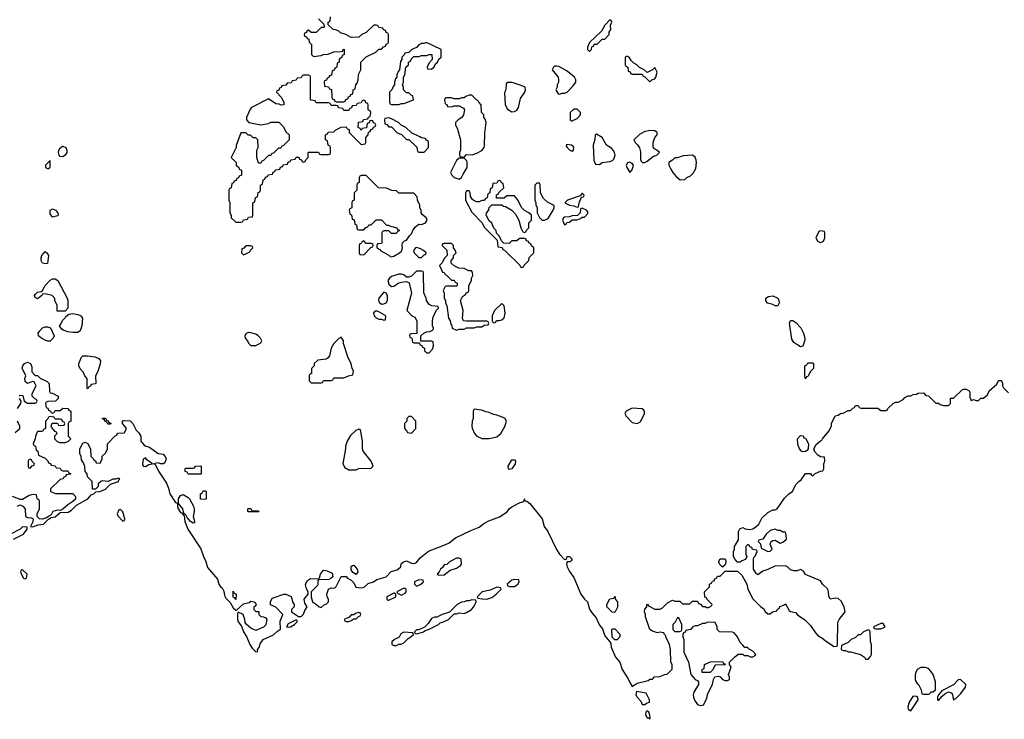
# Model space of a CAD drawing. Header units: inches. Extents: x 2701323 to 2964515, y 494916 to 722124.
# Tile 377 of 656: x 2769167 to 2777015, y 693334 to 698908. Entities that reach past the tile are written whole.
import ezdxf

# ---------------------------------------------------------------- set-up
doc = ezdxf.new("R2010")
doc.units = ezdxf.units.IN
doc.header["$MEASUREMENT"] = 0
doc.layers.add('C7669', color=7, linetype='Continuous')
doc.layers.add('C7679', color=7, linetype='Continuous')

msp = doc.modelspace()

# ---------------------------------------------------------------- linework, layer by layer
at = {"layer": 'C7669', "color": 2}
for points, elevation in [([(2769510, 697815.1), (2769490, 697819.5), (2769482.4, 697830), (2769477.4, 697850), (2769479.7, 697870), (2769490, 697887.7), (2769510, 697900.5), (2769536, 697890), (2769544, 697870), (2769544, 697850), (2769530, 697829.2)], 10), ([(2769410, 697786), (2769372, 697750), (2769374, 697730), (2769390, 697722), (2769398, 697722), (2769410, 697734)], 14), ([(2769430, 697335.3), (2769410, 697362), (2769410, 697390.6), (2769430, 697400.7), (2769452, 697390), (2769472, 697370), (2769474, 697350), (2769470, 697346)], 10), ([(2769370, 696962), (2769350, 696969.4), (2769339.5, 696990), (2769338.4, 697010), (2769345.1, 697030), (2769370, 697061), (2769384.7, 697050), (2769396, 697030), (2769390, 696966)], 10), ([(2769530, 696586), (2769467.3, 696587.3), (2769466, 696630), (2769448, 696672), (2769448, 696688), (2769426, 696710), (2769382, 696722), (2769356.9, 696723.1), (2769350, 696722), (2769342.8, 696710), (2769310, 696684.5), (2769290, 696694), (2769285.4, 696710), (2769290, 696719.1), (2769310, 696737.1), (2769338, 696742), (2769348, 696750), (2769369.4, 696790.6), (2769410, 696832), (2769430, 696844.7), (2769450, 696844.7), (2769470.9, 696830.9), (2769544.7, 696690), (2769551.3, 696670), (2769552, 696610)], 10), ([(2769590, 696415.3), (2769550, 696422), (2769514.6, 696434.6), (2769503.1, 696443.1), (2769486, 696470), (2769496.4, 696483.6), (2769507.3, 696512.7), (2769530, 696534), (2769535.3, 696544.7), (2769558, 696562), (2769590, 696566.8), (2769630, 696560.7), (2769656, 696550), (2769667.3, 696530), (2769664, 696470), (2769650, 696428.7), (2769630, 696415.3)], 10), ([(2769390, 696348), (2769370, 696355.3), (2769334.6, 696374.6), (2769318, 696390), (2769315.3, 696410), (2769328.7, 696430), (2769350, 696452), (2769370, 696462), (2769390, 696462), (2769412, 696452), (2769442, 696390), (2769434, 696370), (2769410, 696348)], 10), ([(2769710, 695966), (2769706, 695970), (2769706, 696050), (2769686, 696070), (2769676.4, 696096.4), (2769650, 696126), (2769638, 696150), (2769638, 696170), (2769660.2, 696219.8), (2769670, 696231.3), (2769709, 696231), (2769770, 696221), (2769798, 696210), (2769811, 696190), (2769810, 696166), (2769790, 696106), (2769772, 696070), (2769774, 696010), (2769770, 696006), (2769738, 696002), (2769732.7, 695987.3), (2769718, 695982)], 10), ([(2769870, 695686), (2769862, 695702), (2769850, 695706), (2769842, 695722), (2769827.3, 695727.3), (2769827.3, 695732.7), (2769850, 695734), (2769858, 695718), (2769872.7, 695712.7), (2769878, 695698), (2769892.7, 695692.7), (2769890, 695686)], 10), ([(2769250, 695406), (2769238, 695402), (2769234, 695390), (2769234, 695350), (2769238, 695338), (2769250, 695334), (2769267.3, 695352.7), (2769282, 695358), (2769286, 695370), (2769267.3, 695387.3), (2769262, 695402)], 10), ([(2769190, 694526), (2769178, 694522), (2769174, 694510), (2769183.6, 694483.6), (2769198, 694458), (2769210, 694454), (2769222, 694458), (2769226, 694490)], 10)]:
    msp.add_lwpolyline(points, close=True, dxfattribs=dict(at, elevation=elevation))
at = {"layer": 'C7669', "color": 2, "elevation": 10}
for points in [[(2769166, 695910), (2769170, 695916), (2769193.4, 695913.4), (2769202, 695870), (2769230, 695854), (2769290, 695854), (2769302, 695858), (2769306, 695870), (2769302, 695882), (2769287.3, 695887.3), (2769266, 695910), (2769268, 695930), (2769298, 695990), (2769282, 696022), (2769270, 696026), (2769230, 696009), (2769210, 696026), (2769209.3, 696050), (2769215.3, 696070), (2769188.3, 696131.7), (2769191.8, 696150), (2769207, 696170), (2769230, 696179.1), (2769254, 696170), (2769263.6, 696143.6), (2769263.6, 696103.6), (2769290, 696074), (2769310, 696074), (2769331.6, 696051.6), (2769385.4, 696025.4), (2769402, 696010), (2769404.7, 695944.7), (2769410, 695934), (2769430, 695932), (2769474, 695910), (2769474, 695890), (2769451.6, 695868.4), (2769392.7, 695867.3), (2769378, 695862), (2769374, 695850), (2769378, 695818), (2769392, 695812), (2769398, 695798), (2769414, 695790), (2769418, 695778), (2769430, 695774), (2769442, 695778), (2769450, 695794), (2769490, 695794), (2769510, 695812), (2769551.6, 695811.6), (2769558, 695798), (2769574, 695790), (2769574, 695710), (2769558, 695702), (2769554, 695690), (2769554, 695590), (2769574, 695570), (2769552.7, 695547.3), (2769530, 695538), (2769490, 695538), (2769470, 695546), (2769447.3, 695567.3), (2769448.4, 695591.6), (2769466, 695610), (2769462, 695622), (2769450, 695626), (2769420.4, 695660.4), (2769418, 695670), (2769427.3, 695692.7), (2769470, 695694), (2769478, 695678), (2769490, 695674), (2769522, 695678), (2769526, 695690), (2769522, 695702), (2769507.3, 695707.3), (2769502, 695722), (2769490, 695726), (2769450, 695726), (2769442, 695742), (2769410, 695746), (2769398, 695742), (2769392.7, 695727.3), (2769374, 695710), (2769374, 695650), (2769358, 695642), (2769350, 695626), (2769310, 695626), (2769303.6, 695616.4), (2769292.7, 695587.3), (2769291.6, 695568.4), (2769274, 695530), (2769278, 695518), (2769294, 695510), (2769298, 695478), (2769311.6, 695471.6), (2769318, 695438), (2769370, 695414), (2769392.7, 695392.7), (2769398, 695378), (2769412.7, 695372.7), (2769418, 695358), (2769450, 695354), (2769458, 695338), (2769490, 695334), (2769498, 695318), (2769510, 695314), (2769550, 695314), (2769558, 695298), (2769574, 695290), (2769570, 695286), (2769538, 695282), (2769532, 695268), (2769518, 695262), (2769514, 695250), (2769490, 695246), (2769414, 695170), (2769414, 695150), (2769452.7, 695132.7), (2769590, 695134), (2769612, 695110), (2769611.1, 695088.9), (2769591, 695069), (2769550, 695044), (2769510, 695008), (2769490, 694999), (2769470, 695001.2), (2769432, 694990), (2769418, 694962), (2769394, 694950), (2769394, 694946), (2769382, 694938), (2769350, 694928.7), (2769326, 694930), (2769306, 694950), (2769306, 694970), (2769326, 695010), (2769326, 695070), (2769322, 695082), (2769306, 695090), (2769302, 695122), (2769270, 695126), (2769243.6, 695116.4), (2769190, 695086), (2769170, 695086), (2769110, 695108)], [(2769149.6, 695810), (2769175.3, 695850), (2769178, 695870), (2769166, 695890)], [(2769130, 695620.4), (2769169.3, 695650), (2769169.3, 695670), (2769149.6, 695710)], [(2770000, 695674.5), (2769986, 695690), (2769986, 695710), (2769990, 695714), (2770000, 695713.7)], [(2769150, 695032), (2769170, 695042), (2769192.7, 695032.7), (2769211.6, 695011.6), (2769214, 694950), (2769230, 694942), (2769259.6, 694939.6), (2769274, 694930), (2769271.6, 694908.4), (2769254, 694870), (2769272.9, 694867.1), (2769315.5, 694884.5), (2769358, 694890), (2769394, 694926), (2769406, 694930), (2769406, 694934), (2769418, 694942), (2769450, 694946.8), (2769490, 694981), (2769510, 694984), (2769530, 694980.7), (2769554.5, 694985.5), (2769579.1, 695000.9), (2769620.9, 695039.1), (2769710, 695091), (2769736.5, 695123.5), (2769758, 695130), (2769774, 695146), (2769806, 695150), (2769851.4, 695168.6), (2769890, 695206.8), (2769955.3, 695230), (2769958, 695242), (2769966, 695250), (2769955.3, 695255.3), (2769932, 695248), (2769910, 695248), (2769872, 695228), (2769825.4, 695234.6), (2769814, 695230), (2769794, 695210), (2769792, 695190), (2769772.7, 695167.3), (2769747.3, 695167.3), (2769746, 695230), (2769707.3, 695267.3), (2769706, 695290), (2769688.4, 695308.4), (2769687.3, 695347.3), (2769676.4, 695376.4), (2769660.4, 695400.4), (2769658, 695430), (2769648, 695450), (2769648, 695490), (2769670, 695534), (2769690, 695542), (2769710, 695532), (2769732.7, 695487.3), (2769734, 695430), (2769752.7, 695412.7), (2769758, 695398), (2769772.7, 695392.7), (2769778, 695378), (2769810, 695374), (2769826, 695410), (2769826, 695430), (2769850, 695454), (2769866, 695490), (2769866, 695530), (2769927.3, 695592.7), (2769942, 695598), (2769947.3, 695612.7), (2770000, 695617.8)], [(2770000, 694951), (2769990, 694986), (2769970, 695006), (2769958, 695002), (2769944.7, 694970), (2769950, 694954), (2769990, 694914), (2770000, 694917.3)], [(2769118, 694770), (2769199, 694810), (2769228, 694850), (2769226, 694866), (2769190, 694868), (2769170.9, 694849.1), (2769094, 694810)]]:
    msp.add_lwpolyline(points, dxfattribs=at)
at = {"layer": 'C7679', "color": 2}
for points, elevation in [([(2771550, 698914), (2771592.7, 698872.7), (2771594, 698850), (2771590, 698846), (2771570, 698846), (2771530, 698806), (2771490, 698806), (2771470, 698826), (2771458, 698822), (2771452.7, 698807.3), (2771438, 698802), (2771434, 698790), (2771438, 698778), (2771452.7, 698772.7), (2771458, 698758), (2771472.7, 698752.7), (2771474, 698730), (2771494, 698710), (2771494, 698630), (2771510, 698614), (2771570, 698622), (2771590, 698632), (2771627.3, 698632.7), (2771670, 698652), (2771730, 698654), (2771742, 698658), (2771746, 698670), (2771752.7, 698672.7), (2771754, 698630), (2771738, 698622), (2771734, 698610), (2771714, 698590), (2771714, 698570), (2771698, 698562), (2771694, 698530), (2771678, 698522), (2771672.7, 698507.3), (2771658, 698502), (2771652.7, 698467.3), (2771638, 698462), (2771632.7, 698447.3), (2771618, 698442), (2771612.7, 698427.3), (2771598, 698422), (2771594, 698410), (2771598, 698378), (2771630, 698374), (2771638, 698358), (2771652.7, 698352.7), (2771654, 698290), (2771658, 698278), (2771672.7, 698272.7), (2771678, 698258), (2771690, 698254), (2771750, 698254), (2771762, 698258), (2771767.3, 698272.7), (2771782, 698278), (2771787.3, 698292.7), (2771802, 698298), (2771807.3, 698312.7), (2771822, 698318), (2771826, 698350), (2771842, 698358), (2771846, 698390), (2771856.4, 698403.6), (2771866, 698430), (2771868.4, 698471.6), (2771886, 698510), (2771886, 698570), (2771928.4, 698611.6), (2772006, 698650), (2772030, 698674), (2772050, 698674), (2772067.3, 698692.7), (2772082, 698698), (2772087.3, 698712.7), (2772102, 698718), (2772106, 698730), (2772106, 698790), (2772102, 698802), (2772087.3, 698807.3), (2772082, 698822), (2772067.3, 698827.3), (2772062, 698842), (2772030, 698846), (2772022, 698862), (2772010, 698866), (2771990, 698866), (2771930, 698806), (2771894, 698790), (2771871.6, 698768.4), (2771810, 698766), (2771766, 698790), (2771724, 698804), (2771710, 698818), (2771687.3, 698827.3), (2771666, 698830), (2771627.3, 698867.3), (2771626, 698890), (2771642, 698898), (2771646, 698930)], 14), ([(2770000, 695713.7), (2770048, 695712), (2770070, 695692), (2770096.9, 695636.9), (2770116.9, 695616.9), (2770134, 695590), (2770134, 695550), (2770159.6, 695519.6), (2770174, 695510), (2770202, 695502), (2770270, 695452), (2770310, 695446), (2770327.5, 695427.5), (2770334.8, 695410), (2770323.5, 695376.5), (2770310, 695369.2), (2770289.4, 695369.4), (2770270, 695377.2), (2770234, 695370), (2770246.8, 695366.8), (2770273, 695310), (2770336.5, 695216.5), (2770354.6, 695174.6), (2770363.1, 695130), (2770410, 695061), (2770418.8, 695058.8), (2770424.7, 695050), (2770424, 695030), (2770431, 695010), (2770450, 694982.8), (2770459.8, 694979.8), (2770470, 694962), (2770478, 694958), (2770484.9, 694910), (2770508.4, 694850), (2770612.2, 694692.2), (2770633, 694630), (2770652.1, 694592.1), (2770664.8, 694544.8), (2770743.8, 694450), (2770754.8, 694410), (2770767.3, 694390), (2770781.4, 694381.4), (2770795.6, 694355.6), (2770800.7, 694320.7), (2770810, 694298.8), (2770843.8, 694263.8), (2770870, 694222.8), (2770890, 694204.7), (2770895.3, 694204.7), (2770950, 694254), (2770995.5, 694264.5), (2771010, 694274), (2771034, 694270), (2771043.6, 694263.6), (2771051.3, 694250), (2771043.6, 694236.4), (2771034, 694230), (2771034, 694210), (2771050, 694194), (2771072.7, 694192.7), (2771074, 694170), (2771090, 694154), (2771111.6, 694151.6), (2771130, 694142), (2771136, 694130), (2771130, 694088), (2771110, 694068), (2771050, 694042), (2771010, 694059), (2770975.3, 694090), (2770965.2, 694105.2), (2770962, 694130), (2770948.7, 694168.7), (2770910, 694188.7), (2770903, 694177), (2770903, 694130), (2770910, 694111.3), (2770936.3, 694076.3), (2770950.7, 694030), (2770974.9, 693994.9), (2771001.6, 693930), (2771020.9, 693900.9), (2771050, 693871.3), (2771066, 693874), (2771064, 693890), (2771074.9, 693905.1), (2771085.1, 693934.9), (2771108, 693970), (2771190, 694006), (2771223.1, 694036.9), (2771247.3, 694052.7), (2771244.7, 694115.3), (2771266, 694170), (2771210, 694228), (2771167.3, 694247.3), (2771166, 694270), (2771180.4, 694299.6), (2771271.6, 694331.6), (2771290, 694332), (2771330, 694312), (2771343.6, 694263.6), (2771354, 694250), (2771354, 694230), (2771334, 694210), (2771334, 694190), (2771390, 694152), (2771410, 694152), (2771428.9, 694171.1), (2771439, 694201), (2771458, 694230), (2771440.4, 694260.4), (2771435.3, 694290), (2771468, 694330), (2771468, 694350), (2771454.6, 694374.6), (2771445.2, 694405.2), (2771450, 694422), (2771460.2, 694439.8), (2771484.7, 694455.3), (2771550, 694454), (2771558, 694462), (2771564, 694490), (2771590, 694522), (2771616.9, 694516.9), (2771658, 694498), (2771662, 694470), (2771650, 694458), (2771631.1, 694448.9), (2771550, 694446), (2771543.6, 694436.4), (2771544.7, 694410), (2771539.8, 694400.2), (2771491.6, 694348.4), (2771491.3, 694310), (2771502, 694270), (2771534, 694250), (2771554, 694230), (2771570, 694224.7), (2771594.6, 694245.4), (2771610, 694252), (2771628, 694270), (2771628, 694290), (2771618, 694310), (2771615.3, 694330), (2771629.1, 694370.9), (2771650, 694382), (2771670, 694378), (2771679, 694381), (2771690, 694392), (2771728.7, 694471.3), (2771770, 694472), (2771779.6, 694459.6), (2771810, 694442), (2771830, 694422), (2771846, 694386), (2771890, 694380.7), (2771912.3, 694387.7), (2771943.7, 694416.3), (2771988, 694430), (2772013.2, 694446.8), (2772088.7, 694470), (2772129.3, 694510.7), (2772175.9, 694524.1), (2772204, 694550), (2772208.4, 694571.6), (2772226, 694590), (2772250, 694596), (2772290, 694577.1), (2772310, 694575.5), (2772320.7, 694579.3), (2772330, 694584), (2772360.7, 694619.3), (2772426.6, 694673.4), (2772556.6, 694723.4), (2772590, 694740.7), (2772640.1, 694779.9), (2772762, 694838), (2772830, 694864), (2772867, 694893), (2772905.6, 694914.4), (2772992.3, 694947.7), (2773054, 694986), (2773069.5, 695010.5), (2773090, 695026.8), (2773157.5, 695062.5), (2773186, 695070), (2773190, 695092), (2773194, 695074), (2773210, 695072), (2773232.5, 695052.5), (2773332.1, 694932.1), (2773348, 694870), (2773376.4, 694830), (2773446.3, 694686.3), (2773470, 694650.8), (2773510, 694606), (2773526, 694610), (2773530, 694632), (2773550, 694632), (2773571.3, 694610), (2773563.6, 694596.4), (2773554, 694590), (2773530, 694588), (2773524.9, 694570), (2773530.7, 694550), (2773550, 694511), (2773584.7, 694464.7), (2773639.1, 694330), (2773668, 694290), (2773694, 694270), (2773710, 694211.3), (2773730, 694178.8), (2773763.5, 694143.5), (2773790, 694084.7), (2773814, 694054), (2773830, 693998), (2773871.6, 693951.6), (2773878, 693938), (2773880.5, 693910), (2773917.3, 693830), (2773950.4, 693790.4), (2773970, 693731), (2774017.4, 693657.4), (2774030, 693626.8), (2774050, 693596), (2774090, 693622.8), (2774176.4, 693643.6), (2774190, 693654), (2774210, 693654), (2774228.4, 693671.6), (2774270, 693674), (2774308.4, 693691.6), (2774327.3, 693692.7), (2774367.3, 693732.7), (2774368, 693770), (2774358, 693790), (2774355.3, 693890), (2774348, 693930), (2774318, 693990), (2774318, 693998), (2774306, 694010), (2774302, 694022), (2774270, 694028), (2774250, 694024), (2774210, 694035.3), (2774188.7, 694050), (2774155.3, 694150), (2774155.3, 694170), (2774148.7, 694190), (2774148.9, 694211.1), (2774166, 694230), (2774166, 694250), (2774171.6, 694251.6), (2774178, 694238), (2774230, 694212), (2774270, 694212), (2774290, 694222), (2774330, 694262), (2774370, 694282), (2774390, 694274), (2774430, 694274), (2774450, 694254), (2774510, 694254), (2774530, 694274), (2774570, 694274), (2774578, 694258), (2774592.7, 694252.7), (2774610, 694234), (2774630, 694234), (2774643.6, 694223.6), (2774656.4, 694223.6), (2774682, 694238), (2774686, 694250), (2774647.3, 694287.3), (2774642, 694302), (2774627.3, 694307.3), (2774626, 694350), (2774666, 694390), (2774666, 694410), (2774682, 694418), (2774690, 694434), (2774702, 694438), (2774708, 694452), (2774722, 694458), (2774730, 694474), (2774750, 694474), (2774790, 694514), (2774890, 694514), (2774923.6, 694483.6), (2774962, 694410), (2774971.3, 694370), (2775010, 694294), (2775074, 694230), (2775096.9, 694216.9), (2775110, 694194), (2775130, 694174), (2775150, 694174), (2775168.4, 694191.6), (2775202, 694198), (2775207.3, 694212.7), (2775222, 694218), (2775227.3, 694232.7), (2775256.4, 694243.6), (2775270, 694254), (2775299.6, 694199.6), (2775310, 694192), (2775350, 694184.7), (2775370, 694164.7), (2775422, 694130), (2775470, 694082), (2775510, 694022), (2775530, 694002), (2775570, 693978), (2775590, 693958), (2775643.6, 693923.6), (2775650, 693914), (2775682, 693918), (2775686, 693930), (2775687.3, 694107.3), (2775698, 694130), (2775748, 694190), (2775739, 694230), (2775715.1, 694275.1), (2775690, 694295.3), (2775670, 694299), (2775626, 694290), (2775616.4, 694316.4), (2775615.3, 694350), (2775608, 694370), (2775568.9, 694408.9), (2775550, 694438), (2775430, 694488), (2775414.6, 694514.6), (2775390, 694528), (2775363.6, 694516.4), (2775336.4, 694516.4), (2775310, 694526), (2775286, 694550), (2775270, 694558), (2775185.4, 694554.6), (2775130, 694528), (2775090, 694515.3), (2775050, 694486), (2775036.4, 694496.4), (2775015.3, 694530), (2775015.3, 694610), (2775018, 694622), (2775030, 694634), (2775046, 694670), (2775042, 694682), (2775007.3, 694687.3), (2775002, 694702), (2774987.3, 694707.3), (2774982, 694722), (2774970, 694726), (2774954, 694710), (2774954, 694650), (2774962, 694630), (2774952.7, 694607.3), (2774923.6, 694596.4), (2774910, 694586), (2774890, 694586), (2774870, 694606), (2774858, 694630), (2774858, 694670), (2774866, 694690), (2774866, 694710), (2774896.4, 694763.6), (2774898, 694830), (2774907.3, 694852.7), (2774930, 694862), (2774950, 694852), (2774986.4, 694846.4), (2775010, 694851.3), (2775038, 694870), (2775058, 694890), (2775083.1, 694936.9), (2775130, 694982), (2775170, 695002), (2775190, 695002), (2775206, 695010), (2775263.1, 695096.9), (2775298, 695130), (2775328, 695150), (2775354.6, 695205.4), (2775378, 695230), (2775397.2, 695242.8), (2775430, 695292), (2775471.6, 695291.6), (2775478, 695278), (2775490, 695274), (2775508.4, 695291.6), (2775550, 695312), (2775570, 695314), (2775578, 695330), (2775578, 695370), (2775586, 695390), (2775582, 695422), (2775550, 695426), (2775530, 695438), (2775504.7, 695464.7), (2775498, 695490), (2775516.4, 695523.6), (2775550, 695554), (2775562, 695558), (2775566, 695570), (2775618, 695630), (2775638, 695670), (2775638, 695690), (2775668.4, 695751.6), (2775690, 695758), (2775710, 695771.3), (2775730, 695772), (2775770, 695794), (2775790, 695794), (2775807.3, 695812.7), (2775822, 695818), (2775830, 695834), (2775850, 695834), (2775858, 695818), (2775872.7, 695812.7), (2776007.3, 695812.7), (2776030, 695794), (2776070, 695794), (2776082, 695798), (2776086, 695810), (2776128.4, 695851.6), (2776150, 695862), (2776170, 695862), (2776210, 695882), (2776223.1, 695896.9), (2776250, 695912), (2776270, 695912), (2776290, 695922), (2776316.4, 695923.6), (2776330, 695932), (2776370, 695934), (2776390, 695914), (2776411.6, 695911.6), (2776470, 695854), (2776490, 695854), (2776503.6, 695843.6), (2776530, 695834), (2776570, 695834), (2776586, 695850), (2776587.3, 695892.7), (2776610, 695894), (2776680.2, 695959.8), (2776690, 695964.7), (2776710, 695964.7), (2776734, 695950), (2776739.6, 695939.6), (2776739.6, 695899.6), (2776750, 695874), (2776770, 695882), (2776790, 695874), (2776810, 695874), (2776828, 695892), (2776850, 695894), (2776880.4, 695919.6), (2776895.3, 695950), (2776954.6, 696005.4), (2776970, 696034), (2776990, 696034), (2776994, 696030), (2777002, 696010), (2777002, 695990), (2777010, 695974), (2777050, 695934)], 10), ([(2770000, 695617.8), (2770002, 695618), (2770016.4, 695643.6), (2770016.4, 695656.4), (2770000, 695674.5)], 10), ([(2770000, 694917.3), (2770002, 694918), (2770006, 694930), (2770000, 694951)], 10)]:
    msp.add_lwpolyline(points, dxfattribs=dict(at, elevation=elevation))
for points, elevation in [([(2773870, 698906), (2773830, 698866), (2773803.6, 698816.4), (2773710, 698726), (2773694, 698690), (2773694, 698670), (2773710, 698654), (2773726, 698670), (2773727.3, 698692.7), (2773742, 698698), (2773747.3, 698712.7), (2773770, 698714), (2773810, 698754), (2773830, 698754), (2773866, 698790), (2773866, 698810), (2773878, 698830), (2773876.4, 698863.6), (2773886, 698890), (2773882, 698902)], 14), ([(2772410, 698726), (2772390, 698718), (2772370, 698718), (2772350, 698708), (2772330, 698688), (2772294, 698670), (2772270, 698646), (2772238, 698642), (2772232.7, 698627.3), (2772214, 698610), (2772214, 698590), (2772203.6, 698576.4), (2772194, 698510), (2772183.6, 698496.4), (2772174, 698470), (2772174, 698450), (2772163.6, 698436.4), (2772154, 698410), (2772154, 698390), (2772143.6, 698376.4), (2772134, 698350), (2772114, 698330), (2772114, 698250), (2772118, 698238), (2772130, 698234), (2772190, 698234), (2772210, 698242), (2772230, 698242), (2772306, 698270), (2772302, 698302), (2772287.3, 698307.3), (2772270, 698326), (2772250, 698326), (2772226, 698350), (2772226, 698370), (2772218, 698390), (2772226, 698410), (2772226, 698450), (2772238, 698470), (2772246, 698530), (2772266, 698550), (2772266, 698570), (2772282, 698578), (2772287.3, 698592.7), (2772310, 698614), (2772350, 698614), (2772370, 698622), (2772410, 698622), (2772430, 698632), (2772452, 698632), (2772454, 698590), (2772430, 698566), (2772414, 698530), (2772418, 698518), (2772450, 698514), (2772470, 698534), (2772482, 698558), (2772498, 698570), (2772507.3, 698592.7), (2772526, 698610), (2772526, 698670)], 14), ([(2774010, 698618), (2773994, 698610), (2773994, 698550), (2773998, 698538), (2774014, 698530), (2774018, 698498), (2774032.7, 698492.7), (2774038, 698478), (2774050, 698474), (2774130, 698474), (2774138, 698458), (2774150, 698454), (2774190, 698414), (2774206, 698430), (2774230, 698438), (2774237.2, 698450), (2774248.7, 698490), (2774230, 698528), (2774210, 698508), (2774168, 698488), (2774146, 698510), (2774107.3, 698527.3), (2774086, 698550), (2774062, 698562), (2774042, 698582), (2774026, 698610)], 14), ([(2771470, 698466), (2771430, 698466), (2771418, 698462), (2771410, 698446), (2771378, 698442), (2771370, 698426), (2771338, 698422), (2771330, 698406), (2771298, 698402), (2771290, 698386), (2771258, 698382), (2771252.7, 698367.3), (2771238, 698362), (2771232.7, 698347.3), (2771218, 698342), (2771214, 698330), (2771251.6, 698291.6), (2771271.6, 698251.6), (2771274, 698230), (2771251.6, 698228.4), (2771235.3, 698235.3), (2771210, 698238), (2771150, 698278), (2771014, 698210), (2771003.6, 698196.4), (2770974, 698130), (2770974, 698110), (2770994, 698090), (2771090, 698071.3), (2771150, 698082), (2771170, 698092), (2771231.6, 698091.6), (2771270, 698054), (2771290, 698014), (2771314, 697990), (2771314, 697950), (2771270, 697906), (2771258, 697902), (2771250, 697886), (2771230, 697886), (2771190, 697846), (2771178, 697842), (2771170, 697826), (2771150, 697826), (2771110, 697786), (2771098, 697782), (2771090, 697766), (2771070, 697766), (2771058, 697810), (2771058, 697870), (2771068, 697890), (2771066, 697950), (2771050, 697966), (2771028.4, 697968.4), (2771007.3, 697987.3), (2770988.4, 697988.4), (2770970, 698006), (2770930, 698006), (2770892.7, 697907.3), (2770892, 697890), (2770854, 697810), (2770894, 697770), (2770894, 697750), (2770914, 697730), (2770918, 697718), (2770934, 697710), (2770934, 697670), (2770918, 697662), (2770912.7, 697647.3), (2770898, 697642), (2770892.7, 697627.3), (2770878, 697622), (2770872.7, 697607.3), (2770858, 697602), (2770854, 697570), (2770838, 697562), (2770834, 697550), (2770834, 697470), (2770842, 697450), (2770842, 697370), (2770854, 697350), (2770854, 697330), (2770890, 697294), (2770930, 697294), (2770942, 697298), (2770950, 697314), (2770982, 697318), (2770990, 697334), (2771022, 697338), (2771026, 697350), (2771026, 697450), (2771042, 697458), (2771047.3, 697492.7), (2771062, 697498), (2771067.3, 697532.7), (2771082, 697538), (2771086, 697550), (2771086, 697590), (2771102, 697598), (2771107.3, 697632.7), (2771122, 697638), (2771127.3, 697652.7), (2771142, 697658), (2771147.3, 697672.7), (2771182, 697678), (2771187.3, 697692.7), (2771202, 697698), (2771207.3, 697712.7), (2771242, 697718), (2771247.3, 697732.7), (2771262, 697738), (2771267.3, 697752.7), (2771302, 697758), (2771307.3, 697772.7), (2771322, 697778), (2771327.3, 697792.7), (2771362, 697798), (2771370, 697814), (2771392.7, 697812.7), (2771398, 697798), (2771412.7, 697792.7), (2771418, 697778), (2771430, 697774), (2771442, 697778), (2771447.3, 697792.7), (2771466, 697810), (2771466, 697850), (2771470, 697854), (2771550, 697854), (2771558, 697838), (2771570, 697834), (2771630, 697834), (2771642, 697838), (2771646, 697850), (2771646, 697890), (2771642, 697902), (2771626, 697910), (2771622, 697942), (2771606, 697950), (2771606, 697990), (2771622, 697998), (2771627.3, 698012.7), (2771670, 698014), (2771688.4, 698031.6), (2771730, 698052), (2771770, 698054), (2771778, 698038), (2771792.7, 698032.7), (2771794, 698010), (2771890, 697914), (2771922, 697918), (2771926, 697930), (2771926, 697970), (2771946, 697990), (2771947.3, 698012.7), (2771962, 698018), (2771967.3, 698032.7), (2771982, 698038), (2771987.3, 698052.7), (2772002, 698058), (2772006, 698070), (2772002, 698082), (2771987.3, 698087.3), (2771982, 698102), (2771970, 698106), (2771958, 698102), (2771952.7, 698087.3), (2771938, 698082), (2771932.7, 698047.3), (2771898, 698042), (2771890, 698026), (2771882, 698042), (2771866, 698050), (2771867.3, 698092.7), (2771902, 698098), (2771907.3, 698112.7), (2771942, 698118), (2771947.3, 698132.7), (2771962, 698138), (2771966, 698170), (2771962, 698182), (2771946, 698190), (2771946, 698230), (2771942, 698242), (2771927.3, 698247.3), (2771922, 698262), (2771910, 698266), (2771898, 698262), (2771890, 698246), (2771858, 698242), (2771850, 698226), (2771818, 698222), (2771812.7, 698207.3), (2771798, 698202), (2771790, 698186), (2771750, 698186), (2771742, 698202), (2771707.3, 698207.3), (2771702, 698222), (2771690, 698226), (2771650, 698226), (2771642, 698242), (2771630, 698246), (2771530, 698246), (2771522, 698262), (2771490, 698266), (2771486, 698270), (2771486, 698450), (2771482, 698462)], 14), ([(2773450, 698539), (2773430, 698537.2), (2773421, 698530), (2773411.3, 698510), (2773458, 698450), (2773462, 698430), (2773462, 698410), (2773452, 698390), (2773452, 698370), (2773442, 698350), (2773443.6, 698343.6), (2773458, 698318), (2773470, 698314), (2773490, 698322), (2773510, 698322), (2773530, 698332), (2773578.6, 698381.4), (2773599, 698410), (2773599, 698430), (2773588.7, 698450), (2773530, 698499), (2773470, 698534)], 14), ([(2773092.7, 698407.3), (2773052.7, 698407.3), (2773043.6, 698396.4), (2773042, 698350), (2773031.6, 698328.4), (2773038, 698230), (2773056.8, 698196.8), (2773090, 698174.8), (2773110, 698176.3), (2773130, 698187.3), (2773142, 698210), (2773160.1, 698279.9), (2773193.2, 698330), (2773199, 698350), (2773195.3, 698370), (2773164.7, 698384.7)], 14), ([(2772770, 698306), (2772750, 698306), (2772723.6, 698296.4), (2772710, 698286), (2772690, 698286), (2772670, 698278), (2772630, 698278), (2772610, 698286), (2772570, 698286), (2772558, 698282), (2772554, 698270), (2772558, 698238), (2772572.7, 698232.7), (2772578, 698218), (2772610, 698214), (2772630, 698222), (2772670, 698222), (2772703.6, 698203.6), (2772714, 698190), (2772704.7, 698150), (2772690.8, 698129.2), (2772662, 698110), (2772642, 698090), (2772642, 698070), (2772656.9, 698036.9), (2772682, 697950), (2772682, 697870), (2772674, 697850), (2772674, 697830), (2772678, 697818), (2772710, 697814), (2772730, 697834), (2772772.7, 697832.7), (2772810, 697844.7), (2772850, 697866.8), (2772869, 697890), (2772872.9, 697907.1), (2772874.6, 698005.4), (2772886, 698090), (2772876.4, 698116.4), (2772866, 698130), (2772866, 698150), (2772848.4, 698168.4), (2772846, 698230), (2772826, 698250), (2772822, 698262), (2772810, 698266)], 14), ([(2773583.6, 698196.4), (2773554, 698170), (2773554, 698110), (2773562, 698102), (2773570, 698102), (2773610, 698122), (2773638, 698150), (2773638, 698170), (2773610, 698195.3)], 14), ([(2772110, 698126), (2772078, 698122), (2772074, 698110), (2772078, 698078), (2772092.7, 698072.7), (2772110, 698054), (2772130, 698054), (2772174, 698010), (2772210, 697994), (2772250, 697954), (2772270, 697954), (2772332.7, 697892.7), (2772338, 697858), (2772350, 697854), (2772390, 697854), (2772426, 697890), (2772426, 697930), (2772422, 697942), (2772407.3, 697947.3), (2772402, 697962), (2772370, 697966), (2772356.4, 697976.4), (2772290, 698006), (2772246, 698050), (2772208.4, 698068.4), (2772186, 698090), (2772130, 698118)], 14), ([(2773764.7, 697995.3), (2773754, 697990), (2773752.7, 697952.7), (2773738, 697910), (2773744.7, 697790), (2773758, 697758), (2773790, 697754), (2773808.9, 697771.1), (2773870, 697778), (2773893.6, 697786.4), (2773903.1, 697796.9), (2773912.7, 697830), (2773909.2, 697850), (2773897.2, 697870), (2773884.1, 697884.1), (2773844, 697910), (2773810, 697968.7)], 14), ([(2774190, 698025.2), (2774144.5, 698015.5), (2774106.4, 697993.6), (2774062, 697950), (2774072, 697930), (2774091.1, 697911.1), (2774106.4, 697886.4), (2774115.3, 697855.3), (2774115.3, 697795.3), (2774121.4, 697781.4), (2774131.1, 697771.1), (2774150, 697771), (2774170, 697781), (2774220.2, 697819.8), (2774246, 697830), (2774266, 697850), (2774246, 697870), (2774223.1, 697883.1), (2774216.4, 697896.4), (2774215.3, 697930), (2774228.7, 697970), (2774248, 697990), (2774248, 698010), (2774230, 698022)], 14), ([(2773526, 697914), (2773523.6, 697903.6), (2773532, 697890), (2773552, 697870), (2773570, 697861), (2773582, 697870), (2773584, 697890), (2773578.6, 697898.6), (2773566, 697910)], 14), ([(2772710, 697806), (2772670, 697806), (2772650, 697786), (2772602, 697690), (2772612, 697670), (2772630, 697652), (2772670, 697638), (2772690, 697652), (2772701.5, 697678.5), (2772734, 697730), (2772734.6, 697774.6), (2772730, 697786)], 14), ([(2774026.8, 697773.2), (2774011.3, 697768.7), (2774002, 697750), (2774006, 697730), (2774030, 697692), (2774050, 697712), (2774059, 697750), (2774050, 697762)], 14), ([(2774530, 697829), (2774456.9, 697823.1), (2774410, 697808.7), (2774390, 697808), (2774370, 697788), (2774342, 697770), (2774342, 697750), (2774356.9, 697716.9), (2774372, 697690), (2774399.6, 697659.6), (2774432.7, 697632.7), (2774470, 697634), (2774486, 697650), (2774514.6, 697665.4), (2774534.6, 697685.4), (2774556, 697724), (2774562.7, 697770), (2774559.3, 697790), (2774551.8, 697811.8)], 14), ([(2771930, 697666), (2771890, 697666), (2771878, 697662), (2771874, 697650), (2771874, 697610), (2771858, 697602), (2771854, 697590), (2771854, 697550), (2771834, 697530), (2771834, 697470), (2771818, 697462), (2771814, 697450), (2771814, 697410), (2771798, 697402), (2771794, 697390), (2771798, 697358), (2771812.7, 697352.7), (2771818, 697318), (2771832.7, 697312.7), (2771838, 697278), (2771852.7, 697272.7), (2771858, 697238), (2771870, 697234), (2771910, 697234), (2771927.3, 697252.7), (2771942, 697258), (2771950, 697274), (2771970, 697274), (2772010, 697314), (2772050, 697314), (2772092, 697272), (2772108, 697272), (2772122, 697262), (2772174, 697250), (2772178, 697238), (2772194, 697230), (2772178, 697222), (2772170, 697206), (2772130, 697206), (2772110, 697226), (2772070, 697226), (2772058, 697222), (2772054, 697210), (2772054, 697130), (2772050, 697126), (2772018, 697122), (2772014, 697110), (2772014, 697090), (2772038, 697078), (2772046.4, 697066.4), (2772110, 697032), (2772121, 697021), (2772130, 697018), (2772150, 697024.7), (2772195.3, 697050), (2772214.2, 697065.8), (2772219, 697090), (2772215.3, 697110), (2772218, 697130), (2772234.6, 697145.4), (2772250, 697152), (2772273.6, 697186.4), (2772290, 697202), (2772304.7, 697235.3), (2772322, 697258), (2772350, 697278), (2772370, 697276), (2772402, 697290), (2772415.3, 697310), (2772410, 697326), (2772376.4, 697356.4), (2772368, 697370), (2772368, 697390), (2772358, 697410), (2772358, 697430), (2772338, 697470), (2772336.4, 697496.4), (2772310, 697526), (2772190, 697526), (2772170, 697546), (2772132.7, 697547.3), (2772090, 697566), (2772028.4, 697568.4)], 14), ([(2772990, 697626), (2772978, 697622), (2772970, 697606), (2772938, 697602), (2772934, 697570), (2772918, 697562), (2772914, 697530), (2772898, 697522), (2772894, 697490), (2772878, 697482), (2772872, 697468), (2772850, 697468), (2772830, 697458), (2772810, 697458), (2772790, 697466), (2772776.4, 697476.4), (2772760.4, 697500.4), (2772758, 697530), (2772750, 697546), (2772730, 697546), (2772722, 697530), (2772722, 697470), (2772770, 697374), (2772854, 697290), (2772870, 697254), (2772972.7, 697152.7), (2772978, 697098), (2773012.7, 697092.7), (2773018, 697078), (2773032.7, 697072.7), (2773152.7, 696952.7), (2773158, 696938), (2773170, 696934), (2773182, 696938), (2773187.3, 696952.7), (2773226, 696990), (2773227.3, 697012.7), (2773266, 697050), (2773266, 697090), (2773247.3, 697107.3), (2773242, 697122), (2773227.3, 697127.3), (2773222, 697142), (2773207.3, 697147.3), (2773202, 697162), (2773190, 697166), (2773150, 697166), (2773130, 697146), (2773090, 697146), (2773070, 697126), (2773027.3, 697127.3), (2773007.3, 697147.3), (2772990, 697186), (2772967.3, 697207.3), (2772966, 697230), (2772947.3, 697247.3), (2772930, 697286), (2772910, 697306), (2772886, 697350), (2772887.3, 697367.3), (2772907.3, 697392.7), (2772908.4, 697411.6), (2772930, 697434), (2773010, 697434), (2773023.6, 697423.6), (2773039.6, 697419.6), (2773090, 697392), (2773119.8, 697359.8), (2773144.7, 697310), (2773162, 697250), (2773178, 697218), (2773190, 697214), (2773202, 697218), (2773207.3, 697232.7), (2773226, 697250), (2773226, 697290), (2773246, 697310), (2773246, 697350), (2773226, 697370), (2773190, 697388), (2773168.9, 697408.9), (2773136.4, 697476.4), (2773110, 697506), (2773050, 697506), (2773030, 697486), (2772967.3, 697487.3), (2772967.3, 697512.7), (2772982, 697518), (2772987.3, 697532.7), (2773026, 697570), (2773022, 697602), (2773007.3, 697607.3), (2773002, 697622)], 14), ([(2773310, 697606), (2773290, 697606), (2773274, 697590), (2773274, 697470), (2773282, 697450), (2773282, 697430), (2773291.1, 697411.1), (2773292, 697370), (2773311.6, 697331.6), (2773332, 697312), (2773350, 697311.3), (2773370, 697318), (2773382, 697330), (2773419, 697390), (2773428, 697410), (2773427.3, 697427.3), (2773374.6, 697454.6), (2773343.1, 697483.1), (2773318, 697530), (2773316.4, 697596.4)], 14), ([(2773650, 697526), (2773634, 697506), (2773534, 697470), (2773512, 697450), (2773550, 697431.3), (2773584.7, 697424.7), (2773610, 697414), (2773622, 697418), (2773626, 697450), (2773646, 697494), (2773662, 697498), (2773666, 697510)], 14), ([(2773650, 697406), (2773638, 697402), (2773634, 697370), (2773612.7, 697347.3), (2773570, 697346), (2773550, 697338), (2773510, 697335.3), (2773502, 697330), (2773494, 697310), (2773510, 697274), (2773522, 697278), (2773527.3, 697292.7), (2773550, 697294), (2773570, 697314), (2773610, 697314), (2773636.4, 697323.6), (2773650, 697334), (2773670, 697334), (2773696.4, 697363.6), (2773696.4, 697376.4), (2773686, 697390)], 14), ([(2775550, 697226), (2775538, 697222), (2775514, 697170), (2775530, 697142), (2775550, 697134), (2775570, 697142), (2775575.3, 697144.7), (2775586, 697170), (2775586, 697210), (2775582, 697222)], 14), ([(2771910, 697146), (2771898, 697142), (2771890, 697126), (2771878, 697122), (2771874, 697110), (2771874, 697050), (2771878, 697038), (2771910, 697034), (2771967.3, 697092.7), (2771982, 697098), (2771986, 697110), (2771982, 697122), (2771970, 697126), (2771930, 697126)], 14), ([(2771010, 697106), (2770970, 697106), (2770952.7, 697087.3), (2770938, 697082), (2770934, 697050), (2770950, 697034), (2770970, 697042), (2771002, 697058), (2771007.3, 697072.7), (2771026, 697090), (2771022, 697102)], 14), ([(2772333.6, 697093.6), (2772322, 697090), (2772306.8, 697070), (2772311.3, 697050), (2772350, 697014), (2772370, 697014), (2772390, 697034), (2772402, 697038), (2772406, 697050), (2772386, 697070), (2772363.1, 697083.1)], 14), ([(2772610, 697126), (2772550, 697126), (2772538, 697122), (2772534, 697110), (2772572.7, 697072.7), (2772574, 697030), (2772550, 697006), (2772534, 696970), (2772514, 696950), (2772538, 696898), (2772550, 696894), (2772558, 696878), (2772570, 696874), (2772610, 696834), (2772630, 696834), (2772638, 696818), (2772654, 696810), (2772654, 696790), (2772650, 696786), (2772570, 696786), (2772558, 696782), (2772542, 696750), (2772552, 696730), (2772552, 696690), (2772562, 696670), (2772562, 696650), (2772571.1, 696631.1), (2772584.7, 696530), (2772598, 696510), (2772603.6, 696483.6), (2772611.6, 696471.6), (2772614, 696450), (2772650, 696434), (2772670, 696442), (2772710, 696442), (2772730, 696454), (2772790, 696454), (2772810, 696462), (2772850, 696462), (2772870, 696474), (2772902, 696478), (2772906, 696490), (2772902, 696502), (2772890, 696506), (2772730, 696506), (2772706, 696510), (2772698, 696530), (2772702, 696590), (2772682, 696670), (2772696.4, 696703.6), (2772722, 696718), (2772727.3, 696732.7), (2772742, 696738), (2772746, 696750), (2772746, 696790), (2772768, 696830), (2772768, 696850), (2772778, 696870), (2772776.4, 696896.4), (2772767.3, 696907.3), (2772748.4, 696908.4), (2772710, 696926), (2772668.4, 696928.4), (2772630, 696946), (2772607.3, 696967.3), (2772606, 696990), (2772626, 697010), (2772626, 697030), (2772646, 697050), (2772636.4, 697076.4), (2772626, 697090), (2772626, 697110)], 14), ([(2772370, 696906), (2772330, 696906), (2772290, 696866), (2772270, 696858), (2772250, 696858), (2772230, 696875.3), (2772210, 696882), (2772190, 696882), (2772130, 696861.2), (2772116, 696850), (2772102.8, 696830), (2772110, 696802), (2772130, 696782), (2772150, 696784.7), (2772189.1, 696810.9), (2772210, 696818), (2772250, 696822), (2772271.6, 696811.6), (2772291.3, 696730), (2772254, 696590), (2772294, 696550), (2772316.9, 696536.9), (2772334, 696510), (2772332.7, 696407.3), (2772290, 696406), (2772278, 696402), (2772274, 696390), (2772278, 696378), (2772294, 696370), (2772298, 696338), (2772310, 696334), (2772354, 696334), (2772358, 696318), (2772372.7, 696312.7), (2772378, 696298), (2772394, 696290), (2772394, 696270), (2772410, 696254), (2772430, 696254), (2772456.4, 696283.6), (2772466, 696310), (2772462, 696342), (2772450, 696346), (2772366, 696346), (2772366, 696390), (2772388.4, 696411.6), (2772410, 696422), (2772436.4, 696423.6), (2772462, 696438), (2772466, 696450), (2772458, 696470), (2772458, 696510), (2772463.1, 696536.9), (2772488, 696592), (2772506, 696610), (2772502, 696622), (2772452.7, 696627.3), (2772430, 696638), (2772408.7, 696670), (2772408, 696690), (2772387.3, 696732.7), (2772386, 696890), (2772382, 696902)], 14), ([(2772070, 696738), (2772031, 696690), (2772027.3, 696670), (2772034.4, 696654.4), (2772050, 696641), (2772070, 696644.7), (2772088.7, 696651.3), (2772098, 696670), (2772098, 696710), (2772088.4, 696728.4)], 14), ([(2775210, 696628), (2775190, 696629), (2775170, 696639), (2775128, 696650), (2775115.3, 696670), (2775115.3, 696690), (2775136.5, 696703.5), (2775170, 696707.3), (2775210, 696690.6), (2775218.8, 696670), (2775221, 696650)], 10), ([(2772010, 696588), (2771986.4, 696573.6), (2771992, 696550), (2772010, 696532), (2772030, 696522), (2772050, 696522), (2772070, 696514), (2772082, 696518), (2772086, 696550), (2772030, 696582)], 14), ([(2773010, 696646), (2772951.3, 696590), (2772932, 696550), (2772934, 696510), (2772938, 696498), (2772950, 696494), (2772962, 696498), (2772968, 696512), (2772990, 696512), (2773010, 696518), (2773030, 696534), (2773036, 696570), (2773028, 696628)], 14), ([(2775390, 696302), (2775370, 696314), (2775337.2, 696337.2), (2775322, 696362), (2775302, 696490), (2775310, 696512), (2775330, 696512), (2775354.4, 696494.4), (2775393.7, 696453.7), (2775416, 696410), (2775426, 696370), (2775425.4, 696354.6), (2775410, 696308)], 10), ([(2770990, 696415.3), (2770971.6, 696408.4), (2770962, 696390), (2770964.7, 696370), (2770982, 696350), (2770992, 696330), (2771010, 696312), (2771050, 696312), (2771070, 696322), (2771090, 696334), (2771098, 696350), (2771088, 696370), (2771068, 696390), (2771050, 696402), (2771010, 696414)], 14), ([(2771730, 696378), (2771710, 696368), (2771670, 696328), (2771651, 696290), (2771638, 696230), (2771626.4, 696213.6), (2771610, 696204), (2771543.6, 696196.4), (2771514, 696170), (2771514, 696150), (2771494, 696130), (2771494, 696090), (2771478, 696082), (2771474, 696070), (2771474, 696030), (2771490, 696014), (2771570, 696014), (2771582, 696018), (2771590, 696034), (2771650, 696034), (2771662, 696038), (2771670, 696054), (2771750, 696054), (2771788.4, 696071.6), (2771822, 696078), (2771828, 696110), (2771818, 696130), (2771810, 696166), (2771783.1, 696223.1), (2771748.9, 696328.9), (2771748, 696350)], 14), ([(2775430, 696046), (2775426, 696070), (2775426, 696150), (2775442, 696158), (2775450, 696174), (2775490, 696174), (2775494, 696170), (2775494, 696130), (2775470, 696106), (2775450, 696066), (2775438, 696062)], 10), ([(2772790, 695806), (2772782, 695790), (2772782, 695730), (2772774, 695710), (2772772, 695670), (2772772.7, 695652.7), (2772792, 695610), (2772811.1, 695591.1), (2772851.1, 695571.1), (2772908.9, 695571.1), (2772970, 695584.7), (2773002, 695610), (2773032.9, 695667.1), (2773048, 695710), (2773034.6, 695734.6), (2772970, 695758), (2772943.1, 695763.1), (2772910, 695778), (2772883.1, 695783.1), (2772850, 695798)], 14), ([(2774050, 695814), (2774002, 695790), (2773992, 695770), (2774002, 695750), (2774050, 695698), (2774090, 695692), (2774110, 695702), (2774118, 695710), (2774148, 695770), (2774148, 695790), (2774140.4, 695800.4), (2774128.4, 695808.4)], 14), ([(2772290, 695746), (2772270, 695746), (2772254, 695730), (2772254, 695710), (2772234, 695690), (2772234, 695650), (2772254, 695630), (2772258, 695618), (2772290, 695614), (2772326, 695650), (2772326, 695710)], 14), ([(2771870, 695646), (2771845.4, 695634.6), (2771805.4, 695594.6), (2771778, 695550), (2771764.7, 695510), (2771764.7, 695490), (2771742, 695370), (2771759.6, 695339.6), (2771790, 695322), (2771850, 695322), (2771870, 695332), (2771970, 695334), (2771986, 695350), (2771968.7, 695390), (2771904, 695470), (2771899, 695490), (2771899, 695550), (2771887.3, 695627.3), (2771882, 695642)], 14), ([(2775410, 695464), (2775398, 695470), (2775384, 695490), (2775370, 695526), (2775368, 695570), (2775390, 695594), (2775412, 695592), (2775418, 695578), (2775430, 695574), (2775454, 695530), (2775452, 695490), (2775443.6, 695476.4), (2775430, 695468.7)], 10), ([(2770170, 695418), (2770152.7, 695407.3), (2770146, 695370), (2770151.6, 695351.6), (2770170, 695347.3), (2770195.5, 695364.5), (2770226, 695370), (2770180.2, 695400.2)], 10), ([(2770510, 695286), (2770502, 695302), (2770487.3, 695307.3), (2770486, 695330), (2770490, 695334), (2770550, 695334), (2770562, 695338), (2770568.4, 695351.6), (2770610, 695354), (2770614, 695350), (2770614, 695290), (2770610, 695286)], 10), ([(2773070, 695324), (2773064, 695330), (2773061.2, 695350), (2773090, 695400.7), (2773110, 695400.7), (2773118, 695390), (2773115.5, 695370), (2773090, 695328.7)], 10), ([(2770550, 694898), (2770529.3, 694909.3), (2770502.7, 694942.7), (2770490, 694968), (2770486, 694966), (2770476.4, 694976.4), (2770469, 695010), (2770433.6, 695053.6), (2770433.2, 695090), (2770450, 695118), (2770470, 695124.7), (2770510, 695102), (2770522, 695090), (2770551.6, 695031.6), (2770558, 695010), (2770558, 694990), (2770551.3, 694950), (2770562, 694910), (2770559.6, 694900.4)], 10), ([(2770650, 695086), (2770608.4, 695088.4), (2770608.4, 695131.6), (2770622, 695138), (2770630, 695154), (2770650, 695154), (2770654, 695150), (2770654, 695090)], 10), ([(2771030, 694994), (2771070, 694994), (2771074, 694990), (2771070, 694986), (2770990, 694986), (2770986, 694990), (2770986, 695010), (2770990, 695014), (2771010, 695014), (2771018, 694998)], 10), ([(2775190, 694848), (2775150, 694839), (2775116, 694810), (2775091.1, 694768.9), (2775058, 694762), (2775054, 694750), (2775071.6, 694731.6), (2775078, 694698), (2775130, 694672), (2775150, 694674), (2775166, 694690), (2775148.7, 694730), (2775158, 694750), (2775170, 694758), (2775190, 694761), (2775230, 694738), (2775250, 694744.7), (2775278, 694770), (2775276.4, 694803.6), (2775270, 694826), (2775250, 694826), (2775230, 694838), (2775210, 694838)], 10), ([(2771850, 694488), (2771823.1, 694503.1), (2771810, 694526), (2771808.4, 694551.6), (2771820.4, 694559.6), (2771830, 694562), (2771858, 694530), (2771862, 694510)], 10), ([(2772670, 694618), (2772650, 694618), (2772594, 694590), (2772571.6, 694568.4), (2772550, 694566), (2772536.9, 694543.1), (2772522, 694530), (2772512, 694508), (2772494, 694490), (2772502, 694482), (2772550, 694484.7), (2772598, 694522), (2772650, 694538), (2772680.4, 694559.6), (2772688, 694570), (2772686, 694610)], 10), ([(2774770, 694546), (2774750, 694566), (2774738, 694590), (2774750, 694612), (2774790, 694612), (2774796.9, 694596.9), (2774796.9, 694583.1), (2774790, 694566)], 10), ([(2772350, 694446), (2772314, 694430), (2772314, 694410), (2772330, 694394), (2772350, 694402), (2772366, 694410), (2772386, 694430), (2772382, 694442)], 10), ([(2772970, 694386), (2772916.9, 694363.1), (2772854, 694350), (2772814, 694310), (2772818, 694298), (2772852.7, 694292.7), (2772890, 694292), (2772930, 694304.7), (2772966, 694330), (2773006, 694370), (2773002, 694382)], 10), ([(2773110, 694448), (2773090, 694442), (2773054, 694410), (2773058, 694398), (2773072.7, 694392.7), (2773110, 694392), (2773130, 694404.7), (2773138, 694410), (2773148, 694430), (2773146, 694446)], 10), ([(2770890, 694288.7), (2770882, 694302), (2770870, 694306), (2770870, 694354), (2770878, 694338), (2770891.6, 694331.6)], 10), ([(2772158, 694338), (2772150, 694338), (2772094, 694310), (2772094, 694290), (2772102, 694282), (2772110, 694282), (2772166, 694310), (2772166, 694330)], 10), ([(2772230, 694378), (2772174, 694350), (2772178, 694338), (2772210, 694322), (2772240.4, 694339.6), (2772248, 694350), (2772247.3, 694367.3), (2772236.4, 694376.4)], 10), ([(2773910, 694186), (2773890, 694188), (2773846, 694230), (2773846, 694250), (2773870, 694294), (2773902, 694298), (2773910, 694314), (2773914, 694310), (2773914, 694290), (2773932, 694270), (2773931.6, 694228.4)], 10), ([(2772770, 694286), (2772750, 694278), (2772730, 694278), (2772711.1, 694268.9), (2772690, 694268), (2772654, 694250), (2772592.7, 694187.3), (2772534, 694170), (2772491.6, 694148.4), (2772472.7, 694147.3), (2772450, 694138), (2772423.6, 694096.4), (2772392.7, 694067.3), (2772350, 694046), (2772330, 694046), (2772314, 694030), (2772318, 694018), (2772330, 694014), (2772370, 694024.7), (2772386, 694030), (2772398, 694042), (2772426, 694050), (2772506, 694090), (2772518, 694102), (2772546, 694110), (2772586, 694130), (2772630, 694174), (2772650, 694174), (2772670, 694182), (2772710, 694178), (2772730, 694184.7), (2772768, 694210), (2772788, 694230), (2772806, 694270), (2772802, 694282)], 10), ([(2771870, 694186), (2771843.6, 694176.4), (2771830, 694166), (2771810, 694166), (2771792.7, 694147.3), (2771754, 694130), (2771758, 694118), (2771770, 694114), (2771790, 694114), (2771810, 694122), (2771830, 694134), (2771850, 694134), (2771867.3, 694152.7), (2771882, 694158), (2771886, 694170), (2771882, 694182)], 10), ([(2771370, 694126), (2771306.4, 694093.6), (2771294, 694070), (2771310, 694066.8), (2771326, 694070), (2771358, 694090), (2771378, 694110), (2771378, 694118)], 10), ([(2774410, 694146), (2774392.7, 694107.3), (2774374, 694090), (2774374, 694050), (2774390, 694034), (2774430, 694034), (2774442, 694038), (2774446, 694050), (2774446, 694090), (2774422, 694142)], 10), ([(2774650, 694108), (2774630, 694098), (2774610, 694098), (2774570, 694078), (2774550, 694078), (2774534, 694070), (2774514, 694050), (2774478, 694042), (2774472.7, 694027.3), (2774458, 694022), (2774454, 694010), (2774454, 693990), (2774462, 693970), (2774462, 693870), (2774498, 693790), (2774518, 693690), (2774550, 693652), (2774570, 693642), (2774578, 693630), (2774578, 693610), (2774541, 693550), (2774536, 693530), (2774538.8, 693510), (2774547.1, 693487.1), (2774570, 693452), (2774590, 693444.7), (2774610, 693446), (2774618, 693450), (2774638, 693490), (2774647.3, 693512.7), (2774648.4, 693531.6), (2774690, 693614), (2774698, 693650), (2774708.7, 693671.3), (2774736.9, 693676.9), (2774750, 693672), (2774770, 693652), (2774790, 693642), (2774810, 693642), (2774826, 693650), (2774826, 693670), (2774818, 693690), (2774838, 693750), (2774826, 693770), (2774826, 693790), (2774866, 693830), (2774892.7, 693852.7), (2774930, 693854), (2774943.6, 693843.6), (2774970, 693842), (2774990, 693832), (2775010, 693832), (2775030, 693842), (2775035.3, 693850), (2775010, 693878), (2774976.4, 693896.4), (2774970, 693906), (2774947.3, 693907.3), (2774927.3, 693927.3), (2774910, 693946), (2774888.7, 693990), (2774863.1, 694023.1), (2774848.9, 694028.9), (2774746, 694030), (2774726, 694050), (2774726, 694070), (2774710, 694106)], 10), ([(2776050, 694098), (2776030, 694098), (2775974, 694070), (2775978, 694058), (2775990, 694054), (2776030, 694054), (2776050, 694062), (2776066, 694070)], 10), ([(2772230, 694028), (2772205.4, 694014.6), (2772191.3, 693988.7), (2772154, 693970), (2772134, 693950), (2772134, 693930), (2772150, 693922), (2772170, 693922), (2772188.4, 693931.6), (2772207.3, 693932.7), (2772230, 693942), (2772263.1, 693976.9), (2772286, 693990), (2772306, 694010), (2772302, 694022)], 10), ([(2773910, 693966), (2773888.4, 693988.4), (2773886, 694050), (2773890, 694054), (2773910, 694054), (2773951.6, 694011.6), (2773952, 693990), (2773930, 693968)], 10), ([(2775930, 694046), (2775894, 694030), (2775870, 694006), (2775850, 694006), (2775830, 693986), (2775794, 693970), (2775770, 693946), (2775718, 693922), (2775714, 693890), (2775730, 693882), (2775750, 693882), (2775770, 693872), (2775790, 693872), (2775870, 693851.3), (2775902, 693830), (2775910, 693814), (2775930, 693814), (2775950, 693834), (2775958, 693850), (2775958, 693930), (2775948, 693950), (2775946, 694030), (2775942, 694042)], 10), ([(2774607.3, 693707.3), (2774606, 693730), (2774622, 693738), (2774626, 693770), (2774630, 693774), (2774672.7, 693792.7), (2774730, 693794), (2774771.1, 693791.1), (2774778, 693778), (2774792.7, 693772.7), (2774787.3, 693767.3), (2774710, 693766), (2774690, 693726), (2774670, 693708)], 10), ([(2776350, 693748), (2776322, 693730), (2776310, 693706), (2776304.7, 693690), (2776305.4, 693645.4), (2776319.6, 693619.6), (2776332, 693610), (2776352, 693570), (2776358, 693538), (2776370, 693534), (2776410, 693534), (2776422, 693538), (2776428.4, 693551.6), (2776447.3, 693552.7), (2776466, 693570), (2776467.3, 693632.7), (2776448.7, 693690), (2776430, 693718), (2776410, 693738), (2776387.3, 693747.3)], 10), ([(2776650, 693652.3), (2776610, 693608.7), (2776518, 693562), (2776492, 693530), (2776482, 693510), (2776482, 693490), (2776490, 693484.7), (2776520.7, 693519.3), (2776542.5, 693537.5), (2776570, 693552), (2776590, 693546.8), (2776599.3, 693539.3), (2776610, 693487.3), (2776622, 693498), (2776630, 693499.1), (2776670, 693539.1), (2776707, 693590), (2776709.2, 693610), (2776670, 693649.3)], 10), ([(2774084.9, 693555.1), (2774079.1, 693530), (2774087.7, 693510), (2774119.3, 693479.3), (2774130, 693452), (2774150, 693452), (2774170, 693464.7), (2774186, 693470), (2774188, 693490), (2774162, 693542)], 10), ([(2776290, 693518), (2776285.4, 693514.6), (2776258, 693470), (2776246, 693430), (2776250, 693414), (2776270, 693402), (2776328, 693490), (2776327.3, 693507.3), (2776316.4, 693516.4)], 10), ([(2774170, 693402), (2774158, 693390), (2774156, 693370), (2774170, 693346.8), (2774184.7, 693344.7), (2774190, 693334), (2774193.2, 693346.8), (2774190, 693366), (2774182, 693390)], 10)]:
    msp.add_lwpolyline(points, close=True, dxfattribs=dict(at, elevation=elevation))

doc.saveas('drawing.dxf')
